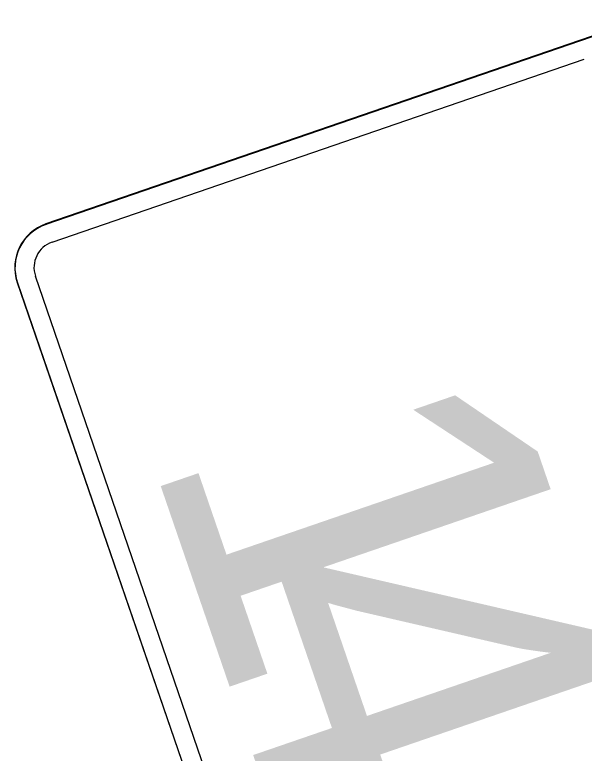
# Model space of a CAD drawing. Extents: x 1581789 to 1622364, y 1043167 to 1103486.
# Drawn here: x 1602188.46 to 1602197.75, y 1087782.68 to 1087794.73 of the extents above; entities that cross this region are included whole.
import ezdxf

# ---------------------------------------------------------------- set-up
doc = ezdxf.new("R2010")
doc.units = 0
doc.layers.add('RD_PD_PatLn2', color=7, linetype='Continuous')

msp = doc.modelspace()

# ---------------------------------------------------------------- linework, layer by layer
at = {"layer": 'RD_PD_PatLn2'}
for p, q in [((1602198.897, 1087794.73), (1602188.967, 1087791.317)), ((1602198.9, 1087794.721), (1602188.97, 1087791.308)), ((1602188.502, 1087790.364), (1602191.529, 1087781.556)), ((1602188.505, 1087790.355), (1602194.514, 1087772.869))]:
    msp.add_line(p, q, dxfattribs=at)
for points in [[(1602189.069, 1087791.022), (1602197.751, 1087794.006)], [(1602194.806, 1087772.98), (1602191.824, 1087781.657), (1602188.797, 1087790.466)]]:
    msp.add_lwpolyline(points, dxfattribs=at)
for centre, radius in [((1602189.211, 1087790.608), 0.75), ((1602189.214, 1087790.599), 0.75), ((1602189.211, 1087790.608), 0.437)]:
    msp.add_arc(centre, radius, 108.9658, 198.9655, dxfattribs=at)

# ---------------------------------------------------------------- texts
for s, p in [('1', (1602190.643, 1087787.619)), ('4', (1602191.445, 1087785.288))]:
    msp.add_text(s, height=6, rotation=288.9654, dxfattribs=at).set_placement(p)

doc.saveas('drawing.dxf')
